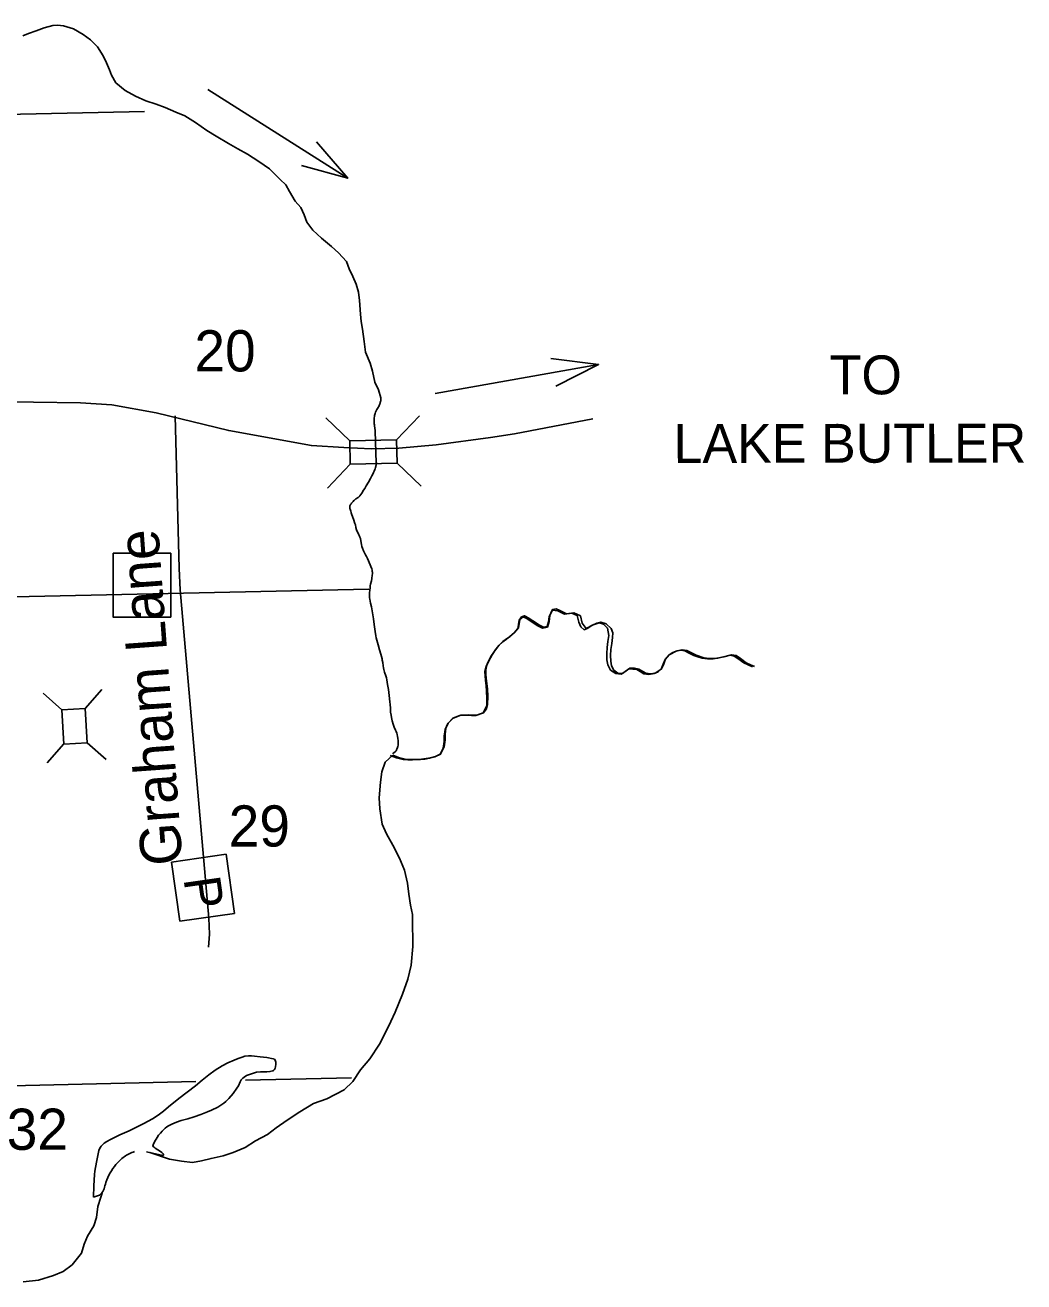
# Model space of a CAD drawing. Extents: x 2480962 to 2688785, y 277103 to 599240.
# Drawn here: x 2588484 to 2599395, y 341868 to 355600 of the extents above; entities that cross this region are included whole.
import ezdxf

# ---------------------------------------------------------------- set-up
doc = ezdxf.new("R2010")
doc.units = 0
for name, color, linetype in [('Bridges', 7, 'Continuous'), ('County Boundary', 7, 'Continuous'), ('County Roads Related Text', 7, 'Continuous'), ('County Routes Highway Center Lines', 7, 'Continuous'), ('Lakes and Ponds', 7, 'Continuous'), ('Level 31', 7, 'Continuous'), ('Local Roads Related Cells', 7, 'Continuous'), ('Local Roads Related Text', 7, 'Continuous'), ('Local Roads Unimproved', 7, 'Continuous'), ('Narrow River Creek and Branch and Slough', 7, 'Continuous'), ('Section Lines', 7, 'Continuous'), ('Section Numbers', 7, 'Continuous'), ('Uninventoried Roads and Features', 7, 'Continuous'), ('Wide Rivers and Canals Text', 7, 'Continuous')]:
    doc.layers.add(name, color=color, linetype=linetype)

msp = doc.modelspace()

# ---------------------------------------------------------------- linework, layer by layer
at = {"layer": 'Bridges'}
for p, q in [((2592030.461, 351057.601), (2591769.032, 351308.054)), ((2592542.343, 351068.577), (2592792.796, 351330.006)), ((2592035.949, 350801.66), (2591785.495, 350540.231)), ((2592547.831, 350812.636), (2592809.26, 350562.182))]:
    msp.add_line(p, q, dxfattribs=at)
msp.add_lwpolyline([(2592030.461, 351057.601), (2592542.343, 351068.577), (2592547.831, 350812.636), (2592035.949, 350801.66)], close=True, dxfattribs=at)
at = {"layer": 'County Boundary'}
for points in [[(2592472.927, 347620.501), (2592540.485, 347593.383), (2592615.161, 347575.626), (2592665.087, 347571.816), (2592715.016, 347571.19), (2592801.536, 347574.807), (2592852.148, 347580.555), (2592902.451, 347589.003), (2592960.092, 347605.054), (2593021.557, 347634.773), (2593059.905, 347712.785), (2593071.352, 347790.681), (2593072.196, 347851.149), (2593080.241, 347916.433), (2593105.689, 347973.5), (2593157.868, 348025.82), (2593232.765, 348055.901), (2593309.594, 348059.157), (2593358.798, 348056.819), (2593407.999, 348054.656), (2593489.715, 348085.154), (2593522.876, 348127.867), (2593535.471, 348176.201), (2593538.493, 348262.152), (2593534.235, 348347.91), (2593528.09, 348404.271), (2593521.956, 348460.638), (2593517.722, 348507.927), (2593516.329, 348555.247), (2593527.616, 348605.134), (2593549.99, 348653.105), (2593584.496, 348718.711), (2593625.005, 348780.269), (2593662.347, 348824.505), (2593704.028, 348864.201), (2593742.177, 348892.198), (2593780.979, 348919.561), (2593830.725, 348964.397), (2593874.702, 349014.572), (2593881.273, 349057.723), (2593888.819, 349103.928), (2593925.585, 349135.5), (2593964.367, 349114.868), (2594002.993, 349090.342), (2594040.57, 349065.648), (2594077.892, 349041.024), (2594136.279, 349012.141), (2594188.932, 349021.444), (2594208.402, 349082.226), (2594217.781, 349147.008), (2594244.1, 349206.983), (2594303.68, 349200.809), (2594377.539, 349162.475), (2594458.046, 349174.008), (2594513.528, 349147.542), (2594531.369, 349076.573), (2594556.509, 349025.144), (2594590.441, 348992.892), (2594632.72, 349010.421), (2594677.693, 349042.314), (2594753.916, 349069.246), (2594803.254, 349055.075), (2594846.152, 349011.313), (2594861.293, 348930.237), (2594851.522, 348865.14), (2594842.154, 348799.999), (2594839.291, 348733.046), (2594840.562, 348665.809), (2594848.336, 348608.176), (2594877.554, 348552.877), (2594935.678, 348514.188), (2594996.191, 348507.442), (2595037.815, 348536.88), (2595080.838, 348567.525), (2595166.226, 348560.542), (2595204.31, 348536.245), (2595242.52, 348513.059), (2595299.343, 348505.487), (2595357.311, 348515.126), (2595400.798, 348534.848), (2595437.467, 348566.655), (2595460.781, 348621.944), (2595480.883, 348677.11), (2595518.107, 348719.248), (2595596.194, 348760.064), (2595644.717, 348768.559), (2595692.411, 348761.793), (2595740.094, 348737.861), (2595787.879, 348713.39), (2595832.971, 348696.623), (2595879.491, 348683.306), (2595939.684, 348674.382), (2595999.859, 348674.935), (2596049.485, 348682.315), (2596118.749, 348697.873), (2596184.902, 348715.223), (2596229.019, 348705.595), (2596271.375, 348679.28), (2596334.252, 348632.469), (2596381.119, 348608.035), (2596431.049, 348589.461)], [(2592499.655, 347622.324), (2592563.949, 347596.516), (2592634.513, 347579.736), (2592682.716, 347576.058), (2592730.923, 347575.454), (2592815.142, 347578.975), (2592864.326, 347584.56), (2592913.208, 347592.771), (2592967.102, 347607.777), (2593018.795, 347632.771), (2593051.616, 347699.538), (2593062.252, 347771.922), (2593063.092, 347832.098), (2593071.76, 347902.44), (2593100.608, 347967.131), (2593159.664, 348026.347), (2593243.299, 348059.938), (2593325.511, 348063.422), (2593372.715, 348061.178), (2593419.916, 348059.104), (2593487.657, 348084.386), (2593526.302, 348161.285), (2593529.197, 348243.586), (2593525.119, 348325.702), (2593519.009, 348381.739), (2593512.911, 348437.781), (2593508.428, 348487.846), (2593506.954, 348537.942), (2593519.057, 348591.432), (2593543.047, 348642.869), (2593578.796, 348710.838), (2593620.765, 348774.615), (2593659.79, 348820.845), (2593703.35, 348862.33), (2593741.617, 348890.414), (2593780.539, 348917.862), (2593826.503, 348959.289), (2593867.136, 349005.649), (2593873.791, 349049.353), (2593881.435, 349096.148), (2593908.194, 349132.872), (2593938.68, 349145.305), (2593985.459, 349120.419), (2594032.05, 349090.835), (2594103.198, 349043.987), (2594146.61, 349022.512), (2594185.76, 349029.429), (2594201.997, 349080.117), (2594209.817, 349134.14), (2594244.411, 349212.971), (2594284.272, 349220.09), (2594326.856, 349204.427), (2594397.81, 349167.601), (2594477.86, 349179.068), (2594550.781, 349144.283), (2594570.353, 349066.426), (2594613.687, 349005.04), (2594683.163, 349044.392), (2594727.908, 349063.683), (2594772.855, 349076.085), (2594832.624, 349058.918), (2594884.592, 349005.902), (2594903.153, 348958.052), (2594902.508, 348909.968), (2594892.552, 348843.639), (2594883.007, 348777.264), (2594880.267, 348713.216), (2594881.484, 348648.895), (2594888.209, 348599.042), (2594913.482, 348551.208), (2594960.039, 348520.218), (2595008.509, 348514.816), (2595048.419, 348543.042), (2595089.671, 348572.425), (2595139.669, 348574.087), (2595190.171, 348564.206), (2595265.332, 348517.429), (2595314.985, 348510.813), (2595365.638, 348519.234), (2595433.029, 348562.558), (2595455.622, 348616.138), (2595475.103, 348669.598), (2595518.305, 348718.504), (2595560.3, 348745.934), (2595605.718, 348764.194), (2595660.35, 348773.76), (2595714.049, 348766.142), (2595763.652, 348741.245), (2595813.361, 348715.789), (2595900.207, 348687.271), (2595957.488, 348678.778), (2596014.751, 348679.304), (2596060.775, 348686.149), (2596128.711, 348701.408), (2596202.587, 348720.784), (2596252.132, 348709.973), (2596299.699, 348680.419), (2596362.822, 348633.426), (2596406.927, 348610.431), (2596453.914, 348592.952)]]:
    msp.add_lwpolyline(points, dxfattribs=at)
at = {"layer": 'County Roads Related Text'}
msp.add_line((2592964.567, 351574.772), (2594748.112, 351892.49), dxfattribs=at)
msp.add_lwpolyline([(2594228.048, 351955.722), (2594748.112, 351892.49), (2594281.875, 351653.56)], dxfattribs=at)
at = {"layer": 'County Routes Highway Center Lines'}
msp.add_lwpolyline([(2588173.286, 351484.095), (2588575.291, 351478.268), (2589087.993, 351472.442), (2589431.736, 351449.138), (2589915.307, 351361.745), (2590707.664, 351169.482), (2591610.719, 351006.35), (2591966.114, 350983.045), (2592263.248, 350971.393), (2592566.208, 350977.219), (2592974.039, 351012.176), (2593568.307, 351093.742), (2593830.484, 351134.525), (2594686.929, 351297.658)], dxfattribs=at)
at = {"layer": 'Lakes and Ponds'}
msp.add_line((2589807.948, 343287.169), (2589987.935, 343247.708), dxfattribs=at)
msp.add_lwpolyline([(2589987.935, 343247.708), (2589993.58, 343253.844), (2589994.874, 343259.829), (2589993.015, 343265.631), (2589988.935, 343271.227), (2589976.36, 343282.09), (2589961.515, 343291.944), (2589902.905, 343328.315), (2589891.629, 343337.705), (2589885.285, 343344.786), (2589880.152, 343355.438), (2589881.51, 343366.087), (2589896.937, 343397.211), (2589925.13, 343445.837), (2589942.044, 343469.809), (2589961.171, 343492.806), (2589982.414, 343515.853), (2590014.626, 343546.758), (2590032.103, 343560.166), (2590051.242, 343571.97), (2590084.869, 343589.126), (2590136.148, 343611.372), (2590188.79, 343629.961), (2590260.263, 343650.852), (2590331.568, 343672.099), (2590403.296, 343697.396), (2590474.382, 343724.803), (2590521.312, 343744.316), (2590589.411, 343778.002), (2590622.293, 343797.67), (2590654.315, 343819.737), (2590675.902, 343837.163), (2590709.935, 343870.76), (2590755.001, 343926.068), (2590797.492, 343983.382), (2590813.679, 344010.571), (2590833.472, 344054.167), (2590845.423, 344075.137), (2590861.252, 344094.266), (2590875.171, 344106.128), (2590901.676, 344122.161), (2590944.597, 344138.731), (2590988.234, 344152.267), (2591012.39, 344158.227), (2591056.626, 344161.908), (2591124.459, 344162.199), (2591157.514, 344165.173), (2591189.056, 344173.223), (2591196.292, 344177.103), (2591207.719, 344189.262), (2591215.306, 344203.908), (2591219.994, 344218.767), (2591223.563, 344246.766), (2591222.138, 344267.172), (2591218.637, 344280.874), (2591214.589, 344289.715), (2591206.15, 344299.868), (2591194.772, 344305.289), (2591123.759, 344317.731), (2591052.201, 344326.545), (2590988.756, 344333.981), (2590957.056, 344336.682), (2590925.445, 344337.222), (2590884.84, 344332.215), (2590854.905, 344324.332), (2590810.619, 344308.201), (2590766.799, 344289.814), (2590699.381, 344260.273), (2590634.517, 344226.535), (2590561.314, 344181.382), (2590491.565, 344131.569), (2590417.46, 344070.728), (2590343.243, 344010.192), (2590253.26, 343941.522), (2590163.173, 343872.995), (2590050.126, 343779.816), (2589993.71, 343732.986), (2589935.398, 343688.294), (2589875.774, 343649.565), (2589781.879, 343599.116), (2589686.648, 343551.157), (2589619.856, 343518.567), (2589518.077, 343473.013), (2589416.8, 343424.604), (2589376.725, 343402.106), (2589347.737, 343382.336), (2589328.073, 343365.568), (2589315.115, 343351.77), (2589299.492, 343328.91), (2589289.61, 343303.21), (2589278.019, 343247.841), (2589268.114, 343192.288), (2589252.763, 343115.955), (2589245.848, 343077.69), (2589241.197, 343039.108), (2589235.402, 342915.459), (2589231.74, 342791.747)], dxfattribs=at)
msp.add_spline([(2589231.74, 342791.747), (2589311.677, 342828.261), (2589365.957, 342953.519), (2589475.624, 343148.61), (2589566.459, 343235.071), (2589677.234, 343292.712)], degree=3, dxfattribs=at)
at = {"layer": 'Level 31'}
msp.add_lwpolyline([(2589444.108, 349829.245), (2590074.447, 349829.245), (2590074.447, 349130.761), (2589444.108, 349130.761)], close=True, dxfattribs=at)
at = {"layer": 'Local Roads Related Cells'}
for p, q in [((2590679.594, 346539.588), (2590082.446, 346454.337)), ((2590771.912, 345892.943), (2590679.594, 346539.588)), ((2590082.446, 346454.337), (2590174.763, 345807.692)), ((2590174.763, 345807.692), (2590771.912, 345892.943))]:
    msp.add_line(p, q, dxfattribs=at)
at = {"layer": 'Local Roads Unimproved'}
for p, q in [((2590121.111, 351328.752), (2590165.068, 349661.747)), ((2590178.337, 349428.081), (2590491.399, 345842.287))]:
    msp.add_line(p, q, dxfattribs=at)
for points in [[(2590165.068, 349661.747), (2590178.337, 349428.081)], [(2590491.399, 345842.287), (2590497.552, 345665.154), (2590487.783, 345525.81)]]:
    msp.add_lwpolyline(points, dxfattribs=at)
at = {"layer": 'Narrow River Creek and Branch and Slough'}
for points in [[(2588458.752, 355481.745), (2588520.55, 355508.384), (2588604.352, 355537.237), (2588692.118, 355570.135), (2588787.977, 355595.095), (2588835.992, 355599.562), (2588904.182, 355590.195), (2589012.654, 355559.173), (2589117.44, 355498.06), (2589196.174, 355438.702), (2589275.1, 355361.313), (2589336.197, 355265.72), (2589373.073, 355187.928), (2589405.922, 355112.102), (2589426.586, 355052.188), (2589475.519, 354970.505), (2589576.557, 354885.312), (2589689.353, 354824.276), (2589804.047, 354773.277), (2589914.585, 354736.263), (2590015.111, 354699.153), (2590131.784, 354650.177), (2590228.369, 354607.019), (2590343.275, 354535.985), (2590470.388, 354447.034), (2590571.169, 354385.883), (2590704.182, 354307.006), (2590808.948, 354247.897), (2590911.69, 354190.772), (2591036.714, 354109.816), (2591151.727, 354028.764), (2591211.652, 353971.415), (2591269.126, 353911.669), (2591331.798, 353856.164), (2591372.636, 353782.418), (2591433.839, 353676.808), (2591494.68, 353605.256), (2591531.577, 353525.462), (2591562.446, 353447.613), (2591627.462, 353360.072), (2591722.535, 353270.814), (2591831.626, 353181.691), (2591906.461, 353112.277), (2591993.59, 353016.933), (2592024.479, 352937.081), (2592063.442, 352851.295), (2592100.382, 352767.493), (2592124.871, 352681.033), (2592136.301, 352591.512), (2592145.91, 352441.327), (2592156.597, 352360.259), (2592167.663, 352279.235), (2592187.157, 352141.167), (2592202.411, 352025.099), (2592253.752, 351905.368), (2592278.72, 351817.445), (2592304.029, 351697.466), (2592344.974, 351613.702), (2592369.919, 351527.781)], [(2592369.919, 351527.781), (2592370.346, 351522.942), (2592370.511, 351518.384), (2592370.472, 351514.095), (2592369.931, 351506.019), (2592369.004, 351498.926), (2592367.885, 351492.708), (2592366.697, 351487.265), (2592364.215, 351477.748), (2592362.073, 351470.631), (2592358.53, 351460.011), (2592354.732, 351449.492), (2592352.583, 351444.181), (2592350.324, 351439.363), (2592345.576, 351430.674), (2592341.019, 351423.343), (2592324.355, 351398.267), (2592320.533, 351391.807), (2592317.884, 351386.831), (2592314.363, 351379.09), (2592312.845, 351375.071), (2592311.512, 351370.935), (2592307.593, 351356.92), (2592304.531, 351344.65), (2592302.172, 351333.907), (2592300.378, 351324.504), (2592297.912, 351308.04), (2592296.682, 351295.684), (2592296.141, 351286.414), (2592295.988, 351272.504), (2592296.687, 351258.588), (2592297.966, 351244.074), (2592299.059, 351233.183), (2592300.977, 351216.854), (2592303.312, 351200.544), (2592304.988, 351190.441), (2592307.616, 351175.35), (2592308.887, 351167.801), (2592320.42, 350812.924)], [(2592321.676, 350824.748), (2592320.42, 350812.924), (2592319.232, 350804.105), (2592318.166, 350797.517), (2592317.252, 350792.589), (2592315.675, 350785.216), (2592313.821, 350777.866), (2592309.956, 350764.483), (2592306.268, 350752.923), (2592302.811, 350742.916), (2592296.256, 350725.631), (2592290.923, 350712.846), (2592282.272, 350693.926), (2592272.86, 350675.285), (2592257.653, 350647.188), (2592234.117, 350605.69), (2592209.956, 350564.481), (2592193.503, 350537.214), (2592180.845, 350517.002), (2592161.292, 350487.073), (2592141.002, 350457.627), (2592137.814, 350453.504), (2592134.576, 350449.918), (2592131.346, 350446.772), (2592128.167, 350443.985), (2592121.877, 350439.098), (2592116.101, 350435.084), (2592105.636, 350428.322), (2592097.709, 350423.182), (2592091.842, 350419.132), (2592087.54, 350415.916), (2592081.319, 350410.705), (2592078.344, 350407.887), (2592075.477, 350404.904), (2592067.347, 350396.142), (2592060.123, 350388.327), (2592053.946, 350381.36), (2592048.804, 350375.158), (2592044.607, 350369.643), (2592041.236, 350364.747), (2592038.562, 350360.405), (2592036.464, 350356.56), (2592034.834, 350353.16), (2592032.496, 350347.126), (2592031.218, 350342.528), (2592030.553, 350339.036), (2592030.063, 350333.729), (2592030.231, 350328.333), (2592030.76, 350324.008), (2592031.399, 350320.203), (2592032.077, 350316.863), (2592033.478, 350311.008), (2592034.668, 350306.62), (2592036.592, 350300.069), (2592038.579, 350293.584)], [(2592038.579, 350308.864), (2592041.094, 350293.537), (2592046.376, 350270.486), (2592053.282, 350247.656), (2592070.022, 350201.636), (2592086.302, 350155.802), (2592091.374, 350137.936), (2592097.84, 350110.761), (2592105.092, 350083.849), (2592108.827, 350073.549), (2592116.848, 350056.063), (2592130.265, 350030.35), (2592136.575, 350017.359), (2592141.989, 350004.053), (2592146.466, 349989.42), (2592152, 349963.044), (2592158.644, 349922.914), (2592163.05, 349903.201), (2592169.3, 349884.093), (2592182.098, 349855.309), (2592203.676, 349813.136), (2592214.461, 349791.967), (2592224.582, 349770.411), (2592254.737, 349701.635), (2592261.411, 349684.205), (2592269.954, 349657.704), (2592273.384, 349644.254), (2592276.136, 349630.646), (2592277.36, 349620.989), (2592277.639, 349603.893), (2592276.664, 349590.983), (2592270.961, 349552.452), (2592266.431, 349527.848), (2592258.511, 349491.064), (2592254.879, 349472.625), (2592251.982, 349454.091), (2592248.244, 349422.601), (2592246.252, 349398.799), (2592245.522, 349380.932), (2592246.118, 349354.237), (2592247.353, 349340.987), (2592249.321, 349327.832), (2592257.733, 349284.827), (2592266.258, 349241.836), (2592278.18, 349177.876), (2592289.65, 349113.823), (2592294.789, 349078.916), (2592300.759, 349026.303), (2592307.163, 348973.733), (2592314.29, 348926.463), (2592318.689, 348902.982), (2592324.185, 348879.721), (2592339.553, 348826.685), (2592355.353, 348773.824), (2592369.147, 348724.932), (2592382.429, 348675.902), (2592385.767, 348661.597), (2592390.13, 348636.243), (2592395.193, 348597.897), (2592398.036, 348578.795), (2592401.688, 348559.872), (2592409.467, 348531.284), (2592423.397, 348488.929), (2592429.826, 348467.615), (2592434.943, 348445.98), (2592444.167, 348394.078), (2592452.072, 348341.951), (2592461.237, 348273.948), (2592469.542, 348205.868), (2592471.962, 348177.4), (2592473.902, 348134.542), (2592475.011, 348113.113), (2592476.766, 348091.726), (2592481.307, 348058.832), (2592485.977, 348034.37), (2592494.495, 347997.944), (2592504.183, 347961.748), (2592508.137, 347949.2), (2592516.595, 347927.879), (2592530.764, 347896.402), (2592537.467, 347880.406), (2592543.275, 347863.941), (2592547.172, 347850.146), (2592552.403, 347825.723), (2592555.137, 347807.258), (2592557.613, 347779.497), (2592558.487, 347751.881), (2592557.524, 347731.417), (2592555.147, 347716.167), (2592552.295, 347704.823), (2592546.09, 347688.016), (2592542.042, 347679.728), (2592537.314, 347671.53), (2592533.322, 347666.103), (2592525.162, 347658.353), (2592511.786, 347648.619), (2592505.381, 347643.522), (2592499.654, 347637.605)], [(2592499.655, 347622.324), (2592416.389, 347547.738), (2592380.334, 347440.806), (2592366.463, 347328.258), (2592349.707, 347157.502), (2592358.098, 347035.326), (2592385.4, 346869.374), (2592431.635, 346761.916), (2592502.215, 346640.86), (2592573.263, 346495.747), (2592629.995, 346364.415), (2592662.809, 346224.631), (2592677.218, 346102.564), (2592695.601, 345982.574), (2592715.601, 345882.667), (2592716.356, 345740.3), (2592718.494, 345630.045), (2592720.4, 345531.817), (2592700.294, 345326.91), (2592665.094, 345175.876), (2592606.054, 345012.381), (2592527.614, 344814.446), (2592480.198, 344713.913), (2592431.158, 344614.181), (2592355.797, 344464.43), (2592250.539, 344304.115), (2592148.515, 344183.965), (2592062.656, 344058.089), (2591970.158, 343964.179), (2591779.358, 343868.502), (2591635.851, 343817.792), (2591485.097, 343726.845), (2591346.417, 343634.111), (2591227.645, 343549.755), (2591132.712, 343477.86), (2591001.629, 343407.32), (2590888.602, 343337.106), (2590755.242, 343280.563), (2590647.533, 343246.54), (2590515.674, 343216.093), (2590409.815, 343190.126), (2590313.832, 343172.356), (2590191.108, 343188.197), (2590062.288, 343207.939), (2589846.72, 343279.41)], [(2589325.826, 342836.387), (2589308.787, 342791.331), (2589277.624, 342690.484), (2589263.869, 342571.921), (2589235.527, 342481.17), (2589165.484, 342367.611), (2589129.04, 342280.726), (2589098.887, 342179.916), (2588996.98, 342053.752), (2588900.08, 341979.817), (2588792.526, 341937.775), (2588630.964, 341886.741), (2588460.754, 341867.637)]]:
    msp.add_lwpolyline(points, dxfattribs=at)
at = {"layer": 'Section Lines'}
for p, q in [((2588267.052, 354623.269), (2589787.567, 354655.318)), ((2588359.056, 349353.074), (2592240.377, 349437.923)), ((2588174.433, 344006.203), (2590348.127, 344057.671)), ((2590889.617, 344070.493), (2592049.842, 344097.965))]:
    msp.add_line(p, q, dxfattribs=at)
at = {"layer": 'Uninventoried Roads and Features'}
for p, q in [((2588884.432, 348118.384), (2588679.064, 348301.208)), ((2589140.001, 348133.226), (2589322.826, 348338.593)), ((2589140.002, 348133.226), (2588884.432, 348118.384)), ((2588884.432, 348118.384), (2588906.172, 347744.014)), ((2589161.742, 347758.856), (2589140.002, 348133.226)), ((2588907.434, 347745.432), (2588724.61, 347540.064)), ((2588906.172, 347744.014), (2589161.742, 347758.856)), ((2589161.742, 347758.856), (2589367.11, 347576.031))]:
    msp.add_line(p, q, dxfattribs=at)
at = {"layer": 'Wide Rivers and Canals Text'}
msp.add_line((2590479.341, 354898.051), (2592008.177, 353926.136), dxfattribs=at)
msp.add_lwpolyline([(2591667.783, 354324.376), (2592008.177, 353926.136), (2591503.125, 354065.366)], dxfattribs=at)

# ---------------------------------------------------------------- texts
at = {"layer": 'County Roads Related Text'}
for s, rotation, p in [('TO', 0.0672361, (2597273.097, 351564.869)), ('LAKE BUTLER', 0.0672333, (2595567.928, 350816.011))]:
    msp.add_text(s, height=425, rotation=rotation, dxfattribs=at).set_placement(p)
at = {"layer": 'Local Roads Related Text'}
for s, height, rotation, p in [('Graham Lane', 450, 94.1495028, (2590204.106, 346432.693)), ('P', 400, 278.1248389, (2590212.847, 346271.525))]:
    msp.add_text(s, height=height, rotation=rotation, dxfattribs=at).set_placement(p)
at = {"layer": 'Section Numbers'}
for s, rotation, p in [('20', 0.0672389, (2590332.947, 351815.377)), ('29', 0.0672222, (2590707.696, 346623.892)), ('32', 0.0672139, (2588282.59, 343310.082))]:
    msp.add_text(s, height=450, rotation=rotation, dxfattribs=at).set_placement(p)

doc.saveas('drawing.dxf')
